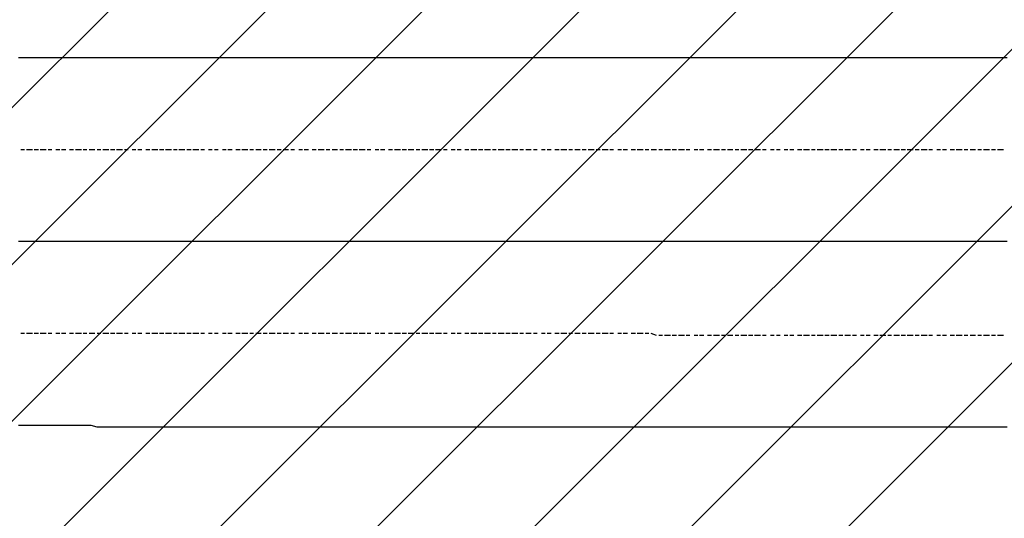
# Model space of a CAD drawing. Extents: x 997 to 109698, y 921 to 94021.
# Tile 638 of 656: x 26924 to 29054, y 50023 to 51102. Entities that reach past the tile are written whole.
import ezdxf

# ---------------------------------------------------------------- set-up
doc = ezdxf.new("R2010")
doc.units = 0
doc.header["$MEASUREMENT"] = 0
doc.layers.add('12', color=7, linetype='CONTINUOUS')
doc.layers.add('28', color=7, linetype='CONTINUOUS')

msp = doc.modelspace()

# ---------------------------------------------------------------- linework, layer by layer
at = {"layer": '12', "color": 5}
for p, q in [((26930.630503, 51019.563401), (26921.630503, 51019.563401)), ((26938.630503, 51019.563401), (26930.630503, 51019.563401)), ((26951.630503, 51019.563401), (26938.630503, 51019.563401)), ((26959.630503, 51019.563401), (26951.630503, 51019.563401)), ((26968.630503, 51019.563401), (26959.630503, 51019.563401)), ((26981.630503, 51019.563401), (26968.630503, 51019.563401)), ((26989.630503, 51019.563401), (26981.630503, 51019.563401)), ((27002.630503, 51019.563401), (26989.630503, 51019.563401)), ((27010.630503, 51019.563401), (27002.630503, 51019.563401)), ((27019.630503, 51019.563401), (27010.630503, 51019.563401)), ((27031.630503, 51019.563401), (27019.630503, 51019.563401)), ((27040.630503, 51019.563401), (27031.630503, 51019.563401)), ((27048.630503, 51019.563401), (27040.630503, 51019.563401)), ((27061.630503, 51019.563401), (27048.630503, 51019.563401)), ((27069.630503, 51019.563401), (27061.630503, 51019.563401)), ((27078.630503, 51019.563401), (27069.630503, 51019.563401)), ((27091.630503, 51019.563401), (27078.630503, 51019.563401)), ((27099.630503, 51019.563401), (27091.630503, 51019.563401)), ((27112.630503, 51019.563401), (27099.630503, 51019.563401)), ((27120.630503, 51019.563401), (27112.630503, 51019.563401)), ((27129.630503, 51019.563401), (27120.630503, 51019.563401)), ((27141.630503, 51019.563401), (27129.630503, 51019.563401)), ((27150.630503, 51019.563401), (27141.630503, 51019.563401)), ((27158.630503, 51019.563401), (27150.630503, 51019.563401)), ((27171.630503, 51019.563401), (27158.630503, 51019.563401)), ((27179.630503, 51019.563401), (27171.630503, 51019.563401)), ((27188.630503, 51019.563401), (27179.630503, 51019.563401)), ((27201.630503, 51019.563401), (27188.630503, 51019.563401)), ((27209.630503, 51019.563401), (27201.630503, 51019.563401)), ((27222.630503, 51019.563401), (27209.630503, 51019.563401)), ((27230.630503, 51019.563401), (27222.630503, 51019.563401)), ((27239.630503, 51019.563401), (27230.630503, 51019.563401)), ((27252.630503, 51019.563401), (27239.630503, 51019.563401)), ((27260.630503, 51019.563401), (27252.630503, 51019.563401)), ((27268.630503, 51019.563401), (27260.630503, 51019.563401)), ((27281.630503, 51019.563401), (27268.630503, 51019.563401)), ((27290.630503, 51019.563401), (27281.630503, 51019.563401)), ((27298.630503, 51019.563401), (27290.630503, 51019.563401)), ((27311.630503, 51019.563401), (27298.630503, 51019.563401)), ((27319.630503, 51019.563401), (27311.630503, 51019.563401)), ((27332.630503, 51019.563401), (27319.630503, 51019.563401)), ((27340.630503, 51019.563401), (27332.630503, 51019.563401)), ((27349.630503, 51019.563401), (27340.630503, 51019.563401)), ((27362.630503, 51019.563401), (27349.630503, 51019.563401)), ((27370.630503, 51019.563401), (27362.630503, 51019.563401)), ((27378.630503, 51019.563401), (27370.630503, 51019.563401)), ((27391.630503, 51019.563401), (27378.630503, 51019.563401)), ((27400.630503, 51019.563401), (27391.630503, 51019.563401)), ((27408.630503, 51019.563401), (27400.630503, 51019.563401)), ((27421.630503, 51019.563401), (27408.630503, 51019.563401)), ((27429.630503, 51019.563401), (27421.630503, 51019.563401)), ((27438.630503, 51019.563401), (27429.630503, 51019.563401)), ((27450.630503, 51019.563401), (27438.630503, 51019.563401)), ((27459.630503, 51019.563401), (27450.630503, 51019.563401)), ((27472.630503, 51019.563401), (27459.630503, 51019.563401)), ((27480.630503, 51019.563401), (27472.630503, 51019.563401)), ((27489.630503, 51019.563401), (27480.630503, 51019.563401)), ((27501.630503, 51019.563401), (27489.630503, 51019.563401)), ((27510.630503, 51019.563401), (27501.630503, 51019.563401)), ((27518.630503, 51019.563401), (27510.630503, 51019.563401)), ((27531.630503, 51019.563401), (27518.630503, 51019.563401)), ((27539.630503, 51019.563401), (27531.630503, 51019.563401)), ((27548.630503, 51019.563401), (27539.630503, 51019.563401)), ((27561.630503, 51019.563401), (27548.630503, 51019.563401)), ((27569.630503, 51019.563401), (27561.630503, 51019.563401)), ((27582.630503, 51019.563401), (27569.630503, 51019.563401)), ((27590.630503, 51019.563401), (27582.630503, 51019.563401)), ((27599.630503, 51019.563401), (27590.630503, 51019.563401)), ((27611.630503, 51019.563401), (27599.630503, 51019.563401)), ((27620.630503, 51019.563401), (27611.630503, 51019.563401)), ((27628.630503, 51019.563401), (27620.630503, 51019.563401)), ((27641.630503, 51019.563401), (27628.630503, 51019.563401)), ((27649.630503, 51019.563401), (27641.630503, 51019.563401)), ((27658.630503, 51019.563401), (27649.630503, 51019.563401)), ((27671.630503, 51019.563401), (27658.630503, 51019.563401)), ((27679.630503, 51019.563401), (27671.630503, 51019.563401)), ((27692.630503, 51019.563401), (27679.630503, 51019.563401)), ((27700.630503, 51019.563401), (27692.630503, 51019.563401)), ((27709.630503, 51019.563401), (27700.630503, 51019.563401)), ((27721.630503, 51019.563401), (27709.630503, 51019.563401)), ((27730.630503, 51019.563401), (27721.630503, 51019.563401)), ((27738.630503, 51019.563401), (27730.630503, 51019.563401)), ((27751.630503, 51019.563401), (27738.630503, 51019.563401)), ((27760.630503, 51019.563401), (27751.630503, 51019.563401)), ((27768.630503, 51019.563401), (27760.630503, 51019.563401)), ((27781.630503, 51019.563401), (27768.630503, 51019.563401)), ((27789.630503, 51019.563401), (27781.630503, 51019.563401)), ((27802.630503, 51019.563401), (27789.630503, 51019.563401)), ((27810.630503, 51019.563401), (27802.630503, 51019.563401)), ((27819.630503, 51019.563401), (27810.630503, 51019.563401)), ((27831.630503, 51019.563401), (27819.630503, 51019.563401)), ((27840.630503, 51019.563401), (27831.630503, 51019.563401)), ((27848.630503, 51019.563401), (27840.630503, 51019.563401)), ((27861.630503, 51019.563401), (27848.630503, 51019.563401)), ((27870.630503, 51019.563401), (27861.630503, 51019.563401)), ((27878.630503, 51019.563401), (27870.630503, 51019.563401)), ((27891.630503, 51019.563401), (27878.630503, 51019.563401)), ((27899.630503, 51019.563401), (27891.630503, 51019.563401)), ((27912.630503, 51019.563401), (27899.630503, 51019.563401)), ((27920.630503, 51019.563401), (27912.630503, 51019.563401)), ((27929.630503, 51019.563401), (27920.630503, 51019.563401)), ((27942.630503, 51019.563401), (27929.630503, 51019.563401)), ((27950.630503, 51019.563401), (27942.630503, 51019.563401)), ((27958.630503, 51019.563401), (27950.630503, 51019.563401)), ((27971.630503, 51019.563401), (27958.630503, 51019.563401)), ((27980.630503, 51019.563401), (27971.630503, 51019.563401)), ((27988.630503, 51019.563401), (27980.630503, 51019.563401)), ((28001.630503, 51019.563401), (27988.630503, 51019.563401)), ((28009.630503, 51019.563401), (28001.630503, 51019.563401)), ((28018.630503, 51019.563401), (28009.630503, 51019.563401)), ((28030.630503, 51019.563401), (28018.630503, 51019.563401)), ((28039.630503, 51019.563401), (28030.630503, 51019.563401)), ((28052.630503, 51019.563401), (28039.630503, 51019.563401)), ((28060.630503, 51019.563401), (28052.630503, 51019.563401)), ((28069.630503, 51019.563401), (28060.630503, 51019.563401)), ((28081.630503, 51019.563401), (28069.630503, 51019.563401)), ((28090.630503, 51019.563401), (28081.630503, 51019.563401)), ((28098.630503, 51019.563401), (28090.630503, 51019.563401)), ((28111.630503, 51019.563401), (28098.630503, 51019.563401)), ((28119.630503, 51019.563401), (28111.630503, 51019.563401)), ((28128.630503, 51019.563401), (28119.630503, 51019.563401)), ((28140.630503, 51019.563401), (28128.630503, 51019.563401)), ((28149.630503, 51019.563401), (28140.630503, 51019.563401)), ((28162.630503, 51019.563401), (28149.630503, 51019.563401)), ((28170.630503, 51019.563401), (28162.630503, 51019.563401)), ((28179.630503, 51019.563401), (28170.630503, 51019.563401)), ((28191.630503, 51019.563401), (28179.630503, 51019.563401)), ((28200.630503, 51019.563401), (28191.630503, 51019.563401)), ((28208.630503, 51019.563401), (28200.630503, 51019.563401)), ((28221.630503, 51019.563401), (28208.630503, 51019.563401)), ((28229.630503, 51019.563401), (28221.630503, 51019.563401)), ((28238.630503, 51019.563401), (28229.630503, 51019.563401)), ((28251.630503, 51019.563401), (28238.630503, 51019.563401)), ((28259.630503, 51019.563401), (28251.630503, 51019.563401)), ((28272.630503, 51019.563401), (28259.630503, 51019.563401)), ((28280.630503, 51019.563401), (28272.630503, 51019.563401)), ((28289.630503, 51019.563401), (28280.630503, 51019.563401)), ((28301.630503, 51019.563401), (28289.630503, 51019.563401)), ((28310.630503, 51019.563401), (28301.630503, 51019.563401)), ((28318.630503, 51019.563401), (28310.630503, 51019.563401)), ((28331.630503, 51019.563401), (28318.630503, 51019.563401)), ((28339.630503, 51019.563401), (28331.630503, 51019.563401)), ((28348.630503, 51019.563401), (28339.630503, 51019.563401)), ((28361.630503, 51019.563401), (28348.630503, 51019.563401)), ((28369.630503, 51019.563401), (28361.630503, 51019.563401)), ((28382.630503, 51019.563401), (28369.630503, 51019.563401)), ((28390.630503, 51019.563401), (28382.630503, 51019.563401)), ((28399.630503, 51019.563401), (28390.630503, 51019.563401)), ((28411.630503, 51019.563401), (28399.630503, 51019.563401)), ((28420.630503, 51019.563401), (28411.630503, 51019.563401)), ((28428.630503, 51019.563401), (28420.630503, 51019.563401)), ((28441.630503, 51019.563401), (28428.630503, 51019.563401)), ((28450.630503, 51019.563401), (28441.630503, 51019.563401)), ((28458.630503, 51019.563401), (28450.630503, 51019.563401)), ((28471.630503, 51019.563401), (28458.630503, 51019.563401)), ((28479.630503, 51019.563401), (28471.630503, 51019.563401)), ((28492.630503, 51019.563401), (28479.630503, 51019.563401)), ((28500.630503, 51019.563401), (28492.630503, 51019.563401)), ((28509.630503, 51019.563401), (28500.630503, 51019.563401)), ((28521.630503, 51019.563401), (28509.630503, 51019.563401)), ((28530.630503, 51019.563401), (28521.630503, 51019.563401)), ((28538.630503, 51019.563401), (28530.630503, 51019.563401)), ((28551.630503, 51019.563401), (28538.630503, 51019.563401)), ((28560.630503, 51019.563401), (28551.630503, 51019.563401)), ((28568.630503, 51019.563401), (28560.630503, 51019.563401)), ((28581.630503, 51019.563401), (28568.630503, 51019.563401)), ((28589.630503, 51019.563401), (28581.630503, 51019.563401)), ((28598.630503, 51019.563401), (28589.630503, 51019.563401)), ((28610.630503, 51019.563401), (28598.630503, 51019.563401)), ((28619.630503, 51019.563401), (28610.630503, 51019.563401)), ((28632.630503, 51019.563401), (28619.630503, 51019.563401)), ((28640.630503, 51019.563401), (28632.630503, 51019.563401)), ((28648.630503, 51019.563401), (28640.630503, 51019.563401)), ((28661.630503, 51019.563401), (28648.630503, 51019.563401)), ((28670.630503, 51019.563401), (28661.630503, 51019.563401)), ((28678.630503, 51019.563401), (28670.630503, 51019.563401)), ((28691.630503, 51019.563401), (28678.630503, 51019.563401)), ((28699.630503, 51019.563401), (28691.630503, 51019.563401)), ((28708.630503, 51019.563401), (28699.630503, 51019.563401)), ((28720.630503, 51019.563401), (28708.630503, 51019.563401)), ((28729.630503, 51019.563401), (28720.630503, 51019.563401)), ((28742.630503, 51019.563401), (28729.630503, 51019.563401)), ((28750.630503, 51019.563401), (28742.630503, 51019.563401)), ((28759.630503, 51019.563401), (28750.630503, 51019.563401)), ((28771.630503, 51019.563401), (28759.630503, 51019.563401)), ((28780.630503, 51019.563401), (28771.630503, 51019.563401)), ((28788.630503, 51019.563401), (28780.630503, 51019.563401)), ((28801.630503, 51019.563401), (28788.630503, 51019.563401)), ((28809.630503, 51019.563401), (28801.630503, 51019.563401)), ((28818.630503, 51019.563401), (28809.630503, 51019.563401)), ((28830.630503, 51019.563401), (28818.630503, 51019.563401)), ((28839.630503, 51019.563401), (28830.630503, 51019.563401)), ((28852.630503, 51019.563401), (28839.630503, 51019.563401)), ((28860.630503, 51019.563401), (28852.630503, 51019.563401)), ((28869.630503, 51019.563401), (28860.630503, 51019.563401)), ((28881.630503, 51019.563401), (28869.630503, 51019.563401)), ((28890.630503, 51019.563401), (28881.630503, 51019.563401)), ((28898.630503, 51019.563401), (28890.630503, 51019.563401)), ((28911.630503, 51019.563401), (28898.630503, 51019.563401)), ((28919.630503, 51019.563401), (28911.630503, 51019.563401)), ((28928.630503, 51019.563401), (28919.630503, 51019.563401)), ((28941.630503, 51019.563401), (28928.630503, 51019.563401)), ((28949.630503, 51019.563401), (28941.630503, 51019.563401)), ((28962.630503, 51019.563401), (28949.630503, 51019.563401)), ((28970.630503, 51019.563401), (28962.630503, 51019.563401)), ((28979.630503, 51019.563401), (28970.630503, 51019.563401)), ((28991.630503, 51019.563401), (28979.630503, 51019.563401)), ((29000.630503, 51019.563401), (28991.630503, 51019.563401)), ((29008.630503, 51019.563401), (29000.630503, 51019.563401)), ((29021.630503, 51019.563401), (29008.630503, 51019.563401)), ((29029.630503, 51019.563401), (29021.630503, 51019.563401)), ((29038.630503, 51019.563401), (29029.630503, 51019.563401)), ((29051.630503, 51019.563401), (29038.630503, 51019.563401)), ((29059.630503, 51019.563401), (29051.630503, 51019.563401)), ((26930.630503, 50621.563401), (26921.630503, 50621.563401)), ((26938.630503, 50621.563401), (26930.630503, 50621.563401)), ((26951.630503, 50621.563401), (26938.630503, 50621.563401)), ((26959.630503, 50621.563401), (26951.630503, 50621.563401)), ((26968.630503, 50621.563401), (26959.630503, 50621.563401)), ((26981.630503, 50621.563401), (26968.630503, 50621.563401)), ((26989.630503, 50621.563401), (26981.630503, 50621.563401)), ((27002.630503, 50621.563401), (26989.630503, 50621.563401)), ((27010.630503, 50621.563401), (27002.630503, 50621.563401)), ((27019.630503, 50621.563401), (27010.630503, 50621.563401)), ((27031.630503, 50621.563401), (27019.630503, 50621.563401)), ((27040.630503, 50621.563401), (27031.630503, 50621.563401)), ((27048.630503, 50621.563401), (27040.630503, 50621.563401)), ((27061.630503, 50621.563401), (27048.630503, 50621.563401)), ((27069.630503, 50621.563401), (27061.630503, 50621.563401)), ((27078.630503, 50621.563401), (27069.630503, 50621.563401)), ((27091.630503, 50621.563401), (27078.630503, 50621.563401)), ((27099.630503, 50621.563401), (27091.630503, 50621.563401)), ((27112.630503, 50621.563401), (27099.630503, 50621.563401)), ((27120.630503, 50621.563401), (27112.630503, 50621.563401)), ((27129.630503, 50621.563401), (27120.630503, 50621.563401)), ((27141.630503, 50621.563401), (27129.630503, 50621.563401)), ((27150.630503, 50621.563401), (27141.630503, 50621.563401)), ((27158.630503, 50621.563401), (27150.630503, 50621.563401)), ((27171.630503, 50621.563401), (27158.630503, 50621.563401)), ((27179.630503, 50621.563401), (27171.630503, 50621.563401)), ((27188.630503, 50621.563401), (27179.630503, 50621.563401)), ((27201.630503, 50621.563401), (27188.630503, 50621.563401)), ((27209.630503, 50621.563401), (27201.630503, 50621.563401)), ((27222.630503, 50621.563401), (27209.630503, 50621.563401)), ((27230.630503, 50621.563401), (27222.630503, 50621.563401)), ((27239.630503, 50621.563401), (27230.630503, 50621.563401)), ((27252.630503, 50621.563401), (27239.630503, 50621.563401)), ((27260.630503, 50621.563401), (27252.630503, 50621.563401)), ((27268.630503, 50621.563401), (27260.630503, 50621.563401)), ((27281.630503, 50621.563401), (27268.630503, 50621.563401)), ((27290.630503, 50621.563401), (27281.630503, 50621.563401)), ((27298.630503, 50621.563401), (27290.630503, 50621.563401)), ((27311.630503, 50621.563401), (27298.630503, 50621.563401)), ((27319.630503, 50621.563401), (27311.630503, 50621.563401)), ((27332.630503, 50621.563401), (27319.630503, 50621.563401)), ((27340.630503, 50621.563401), (27332.630503, 50621.563401)), ((27349.630503, 50621.563401), (27340.630503, 50621.563401)), ((27362.630503, 50621.563401), (27349.630503, 50621.563401)), ((27370.630503, 50621.563401), (27362.630503, 50621.563401)), ((27378.630503, 50621.563401), (27370.630503, 50621.563401)), ((27391.630503, 50621.563401), (27378.630503, 50621.563401)), ((27400.630503, 50621.563401), (27391.630503, 50621.563401)), ((27408.630503, 50621.563401), (27400.630503, 50621.563401)), ((27421.630503, 50621.563401), (27408.630503, 50621.563401)), ((27429.630503, 50621.563401), (27421.630503, 50621.563401)), ((27438.630503, 50621.563401), (27429.630503, 50621.563401)), ((27450.630503, 50621.563401), (27438.630503, 50621.563401)), ((27459.630503, 50621.563401), (27450.630503, 50621.563401)), ((27472.630503, 50621.563401), (27459.630503, 50621.563401)), ((27480.630503, 50621.563401), (27472.630503, 50621.563401)), ((27489.630503, 50621.563401), (27480.630503, 50621.563401)), ((27501.630503, 50621.563401), (27489.630503, 50621.563401)), ((27510.630503, 50621.563401), (27501.630503, 50621.563401)), ((27518.630503, 50621.563401), (27510.630503, 50621.563401)), ((27531.630503, 50621.563401), (27518.630503, 50621.563401)), ((27539.630503, 50621.563401), (27531.630503, 50621.563401)), ((27548.630503, 50621.563401), (27539.630503, 50621.563401)), ((27561.630503, 50621.563401), (27548.630503, 50621.563401)), ((27569.630503, 50621.563401), (27561.630503, 50621.563401)), ((27582.630503, 50621.563401), (27569.630503, 50621.563401)), ((27590.630503, 50621.563401), (27582.630503, 50621.563401)), ((27599.630503, 50621.563401), (27590.630503, 50621.563401)), ((27611.630503, 50621.563401), (27599.630503, 50621.563401)), ((27620.630503, 50621.563401), (27611.630503, 50621.563401)), ((27628.630503, 50621.563401), (27620.630503, 50621.563401)), ((27641.630503, 50621.563401), (27628.630503, 50621.563401)), ((27649.630503, 50621.563401), (27641.630503, 50621.563401)), ((27658.630503, 50621.563401), (27649.630503, 50621.563401)), ((27671.630503, 50621.563401), (27658.630503, 50621.563401)), ((27679.630503, 50621.563401), (27671.630503, 50621.563401)), ((27692.630503, 50621.563401), (27679.630503, 50621.563401)), ((27700.630503, 50621.563401), (27692.630503, 50621.563401)), ((27709.630503, 50621.563401), (27700.630503, 50621.563401)), ((27721.630503, 50621.563401), (27709.630503, 50621.563401)), ((27730.630503, 50621.563401), (27721.630503, 50621.563401)), ((27738.630503, 50621.563401), (27730.630503, 50621.563401)), ((27751.630503, 50621.563401), (27738.630503, 50621.563401)), ((27760.630503, 50621.563401), (27751.630503, 50621.563401)), ((27768.630503, 50621.563401), (27760.630503, 50621.563401)), ((27781.630503, 50621.563401), (27768.630503, 50621.563401)), ((27789.630503, 50621.563401), (27781.630503, 50621.563401)), ((27802.630503, 50621.563401), (27789.630503, 50621.563401)), ((27810.630503, 50621.563401), (27802.630503, 50621.563401)), ((27819.630503, 50621.563401), (27810.630503, 50621.563401)), ((27831.630503, 50621.563401), (27819.630503, 50621.563401)), ((27840.630503, 50621.563401), (27831.630503, 50621.563401)), ((27848.630503, 50621.563401), (27840.630503, 50621.563401)), ((27861.630503, 50621.563401), (27848.630503, 50621.563401)), ((27870.630503, 50621.563401), (27861.630503, 50621.563401)), ((27878.630503, 50621.563401), (27870.630503, 50621.563401)), ((27891.630503, 50621.563401), (27878.630503, 50621.563401)), ((27899.630503, 50621.563401), (27891.630503, 50621.563401)), ((27912.630503, 50621.563401), (27899.630503, 50621.563401)), ((27920.630503, 50621.563401), (27912.630503, 50621.563401)), ((27929.630503, 50621.563401), (27920.630503, 50621.563401)), ((27942.630503, 50621.563401), (27929.630503, 50621.563401)), ((27950.630503, 50621.563401), (27942.630503, 50621.563401)), ((27958.630503, 50621.563401), (27950.630503, 50621.563401)), ((27971.630503, 50621.563401), (27958.630503, 50621.563401)), ((27980.630503, 50621.563401), (27971.630503, 50621.563401)), ((27988.630503, 50621.563401), (27980.630503, 50621.563401)), ((28001.630503, 50621.563401), (27988.630503, 50621.563401)), ((28009.630503, 50621.563401), (28001.630503, 50621.563401)), ((28018.630503, 50621.563401), (28009.630503, 50621.563401)), ((28030.630503, 50621.563401), (28018.630503, 50621.563401)), ((28039.630503, 50621.563401), (28030.630503, 50621.563401)), ((28052.630503, 50621.563401), (28039.630503, 50621.563401)), ((28060.630503, 50621.563401), (28052.630503, 50621.563401)), ((28069.630503, 50621.563401), (28060.630503, 50621.563401)), ((28081.630503, 50621.563401), (28069.630503, 50621.563401)), ((28090.630503, 50621.563401), (28081.630503, 50621.563401)), ((28098.630503, 50621.563401), (28090.630503, 50621.563401)), ((28111.630503, 50621.563401), (28098.630503, 50621.563401)), ((28119.630503, 50621.563401), (28111.630503, 50621.563401)), ((28128.630503, 50621.563401), (28119.630503, 50621.563401)), ((28140.630503, 50621.563401), (28128.630503, 50621.563401)), ((28149.630503, 50621.563401), (28140.630503, 50621.563401)), ((28162.630503, 50621.563401), (28149.630503, 50621.563401)), ((28170.630503, 50621.563401), (28162.630503, 50621.563401)), ((28179.630503, 50621.563401), (28170.630503, 50621.563401)), ((28191.630503, 50621.563401), (28179.630503, 50621.563401)), ((28200.630503, 50621.563401), (28191.630503, 50621.563401)), ((28208.630503, 50621.563401), (28200.630503, 50621.563401)), ((28221.630503, 50621.563401), (28208.630503, 50621.563401)), ((28229.630503, 50621.563401), (28221.630503, 50621.563401)), ((28238.630503, 50621.563401), (28229.630503, 50621.563401)), ((28251.630503, 50621.563401), (28238.630503, 50621.563401)), ((28259.630503, 50621.563401), (28251.630503, 50621.563401)), ((28272.630503, 50621.563401), (28259.630503, 50621.563401)), ((28280.630503, 50621.563401), (28272.630503, 50621.563401)), ((28289.630503, 50621.563401), (28280.630503, 50621.563401)), ((28301.630503, 50621.563401), (28289.630503, 50621.563401)), ((28310.630503, 50621.563401), (28301.630503, 50621.563401)), ((28318.630503, 50621.563401), (28310.630503, 50621.563401)), ((28331.630503, 50621.563401), (28318.630503, 50621.563401)), ((28339.630503, 50621.563401), (28331.630503, 50621.563401)), ((28348.630503, 50621.563401), (28339.630503, 50621.563401)), ((28361.630503, 50621.563401), (28348.630503, 50621.563401)), ((28369.630503, 50621.563401), (28361.630503, 50621.563401)), ((28382.630503, 50621.563401), (28369.630503, 50621.563401)), ((28390.630503, 50621.563401), (28382.630503, 50621.563401)), ((28399.630503, 50621.563401), (28390.630503, 50621.563401)), ((28411.630503, 50621.563401), (28399.630503, 50621.563401)), ((28420.630503, 50621.563401), (28411.630503, 50621.563401)), ((28428.630503, 50621.563401), (28420.630503, 50621.563401)), ((28441.630503, 50621.563401), (28428.630503, 50621.563401)), ((28450.630503, 50621.563401), (28441.630503, 50621.563401)), ((28458.630503, 50621.563401), (28450.630503, 50621.563401)), ((28471.630503, 50621.563401), (28458.630503, 50621.563401)), ((28479.630503, 50621.563401), (28471.630503, 50621.563401)), ((28492.630503, 50621.563401), (28479.630503, 50621.563401)), ((28500.630503, 50621.563401), (28492.630503, 50621.563401)), ((28509.630503, 50621.563401), (28500.630503, 50621.563401)), ((28521.630503, 50621.563401), (28509.630503, 50621.563401)), ((28530.630503, 50621.563401), (28521.630503, 50621.563401)), ((28538.630503, 50621.563401), (28530.630503, 50621.563401)), ((28551.630503, 50621.563401), (28538.630503, 50621.563401)), ((28560.630503, 50621.563401), (28551.630503, 50621.563401)), ((28568.630503, 50621.563401), (28560.630503, 50621.563401)), ((28581.630503, 50621.563401), (28568.630503, 50621.563401)), ((28589.630503, 50621.563401), (28581.630503, 50621.563401)), ((28598.630503, 50621.563401), (28589.630503, 50621.563401)), ((28610.630503, 50621.563401), (28598.630503, 50621.563401)), ((28619.630503, 50621.563401), (28610.630503, 50621.563401)), ((28632.630503, 50621.563401), (28619.630503, 50621.563401)), ((28640.630503, 50621.563401), (28632.630503, 50621.563401)), ((28648.630503, 50621.563401), (28640.630503, 50621.563401)), ((28661.630503, 50621.563401), (28648.630503, 50621.563401)), ((28670.630503, 50621.563401), (28661.630503, 50621.563401)), ((28678.630503, 50621.563401), (28670.630503, 50621.563401)), ((28691.630503, 50621.563401), (28678.630503, 50621.563401)), ((28699.630503, 50621.563401), (28691.630503, 50621.563401)), ((28708.630503, 50621.563401), (28699.630503, 50621.563401)), ((28720.630503, 50621.563401), (28708.630503, 50621.563401)), ((28729.630503, 50621.563401), (28720.630503, 50621.563401)), ((28742.630503, 50621.563401), (28729.630503, 50621.563401)), ((28750.630503, 50621.563401), (28742.630503, 50621.563401)), ((28759.630503, 50621.563401), (28750.630503, 50621.563401)), ((28771.630503, 50621.563401), (28759.630503, 50621.563401)), ((28780.630503, 50621.563401), (28771.630503, 50621.563401)), ((28788.630503, 50621.563401), (28780.630503, 50621.563401)), ((28801.630503, 50621.563401), (28788.630503, 50621.563401)), ((28809.630503, 50621.563401), (28801.630503, 50621.563401)), ((28818.630503, 50621.563401), (28809.630503, 50621.563401)), ((28830.630503, 50621.563401), (28818.630503, 50621.563401)), ((28839.630503, 50621.563401), (28830.630503, 50621.563401)), ((28852.630503, 50621.563401), (28839.630503, 50621.563401)), ((28860.630503, 50621.563401), (28852.630503, 50621.563401)), ((28869.630503, 50621.563401), (28860.630503, 50621.563401)), ((28881.630503, 50621.563401), (28869.630503, 50621.563401)), ((28890.630503, 50621.563401), (28881.630503, 50621.563401)), ((28898.630503, 50621.563401), (28890.630503, 50621.563401)), ((28911.630503, 50621.563401), (28898.630503, 50621.563401)), ((28919.630503, 50621.563401), (28911.630503, 50621.563401)), ((28928.630503, 50621.563401), (28919.630503, 50621.563401)), ((28941.630503, 50621.563401), (28928.630503, 50621.563401)), ((28949.630503, 50621.563401), (28941.630503, 50621.563401)), ((28962.630503, 50621.563401), (28949.630503, 50621.563401)), ((28970.630503, 50621.563401), (28962.630503, 50621.563401)), ((28979.630503, 50621.563401), (28970.630503, 50621.563401)), ((28991.630503, 50621.563401), (28979.630503, 50621.563401)), ((29000.630503, 50621.563401), (28991.630503, 50621.563401)), ((29008.630503, 50621.563401), (29000.630503, 50621.563401)), ((29021.630503, 50621.563401), (29008.630503, 50621.563401)), ((29029.630503, 50621.563401), (29021.630503, 50621.563401)), ((29038.630503, 50621.563401), (29029.630503, 50621.563401)), ((29051.630503, 50621.563401), (29038.630503, 50621.563401)), ((29059.630503, 50621.563401), (29051.630503, 50621.563401)), ((26930.630503, 50223.563401), (26921.630503, 50223.563401)), ((26938.630503, 50223.563401), (26930.630503, 50223.563401)), ((26951.630503, 50223.563401), (26938.630503, 50223.563401)), ((26959.630503, 50223.563401), (26951.630503, 50223.563401)), ((26968.630503, 50223.563401), (26959.630503, 50223.563401)), ((26981.630503, 50223.563401), (26968.630503, 50223.563401)), ((26989.630503, 50223.563401), (26981.630503, 50223.563401)), ((27002.630503, 50223.563401), (26989.630503, 50223.563401)), ((27010.630503, 50223.563401), (27002.630503, 50223.563401)), ((27019.630503, 50223.563401), (27010.630503, 50223.563401)), ((27031.630503, 50223.563401), (27019.630503, 50223.563401)), ((27040.630503, 50223.563401), (27031.630503, 50223.563401)), ((27048.630503, 50223.563401), (27040.630503, 50223.563401)), ((27061.630503, 50223.563401), (27048.630503, 50223.563401)), ((27069.630503, 50223.563401), (27061.630503, 50223.563401)), ((27078.630503, 50223.563401), (27069.630503, 50223.563401)), ((27091.630503, 50219.563401), (27078.630503, 50223.563401)), ((27099.630503, 50219.563401), (27091.630503, 50219.563401)), ((27112.630503, 50219.563401), (27099.630503, 50219.563401)), ((27120.630503, 50219.563401), (27112.630503, 50219.563401)), ((27129.630503, 50219.563401), (27120.630503, 50219.563401)), ((27141.630503, 50219.563401), (27129.630503, 50219.563401)), ((27150.630503, 50219.563401), (27141.630503, 50219.563401)), ((27158.630503, 50219.563401), (27150.630503, 50219.563401)), ((27171.630503, 50219.563401), (27158.630503, 50219.563401)), ((27179.630503, 50219.563401), (27171.630503, 50219.563401)), ((27188.630503, 50219.563401), (27179.630503, 50219.563401)), ((27201.630503, 50219.563401), (27188.630503, 50219.563401)), ((27209.630503, 50219.563401), (27201.630503, 50219.563401)), ((27222.630503, 50219.563401), (27209.630503, 50219.563401)), ((27230.630503, 50219.563401), (27222.630503, 50219.563401)), ((27239.630503, 50219.563401), (27230.630503, 50219.563401)), ((27252.630503, 50219.563401), (27239.630503, 50219.563401)), ((27260.630503, 50219.563401), (27252.630503, 50219.563401)), ((27268.630503, 50219.563401), (27260.630503, 50219.563401)), ((27281.630503, 50219.563401), (27268.630503, 50219.563401)), ((27290.630503, 50219.563401), (27281.630503, 50219.563401)), ((27298.630503, 50219.563401), (27290.630503, 50219.563401)), ((27311.630503, 50219.563401), (27298.630503, 50219.563401)), ((27319.630503, 50219.563401), (27311.630503, 50219.563401)), ((27332.630503, 50219.563401), (27319.630503, 50219.563401)), ((27340.630503, 50219.563401), (27332.630503, 50219.563401)), ((27349.630503, 50219.563401), (27340.630503, 50219.563401)), ((27362.630503, 50219.563401), (27349.630503, 50219.563401)), ((27370.630503, 50219.563401), (27362.630503, 50219.563401)), ((27378.630503, 50219.563401), (27370.630503, 50219.563401)), ((27391.630503, 50219.563401), (27378.630503, 50219.563401)), ((27400.630503, 50219.563401), (27391.630503, 50219.563401)), ((27408.630503, 50219.563401), (27400.630503, 50219.563401)), ((27421.630503, 50219.563401), (27408.630503, 50219.563401)), ((27429.630503, 50219.563401), (27421.630503, 50219.563401)), ((27438.630503, 50219.563401), (27429.630503, 50219.563401)), ((27450.630503, 50219.563401), (27438.630503, 50219.563401)), ((27459.630503, 50219.563401), (27450.630503, 50219.563401)), ((27472.630503, 50219.563401), (27459.630503, 50219.563401)), ((27480.630503, 50219.563401), (27472.630503, 50219.563401)), ((27489.630503, 50219.563401), (27480.630503, 50219.563401)), ((27501.630503, 50219.563401), (27489.630503, 50219.563401)), ((27510.630503, 50219.563401), (27501.630503, 50219.563401)), ((27518.630503, 50219.563401), (27510.630503, 50219.563401)), ((27531.630503, 50219.563401), (27518.630503, 50219.563401)), ((27539.630503, 50219.563401), (27531.630503, 50219.563401)), ((27548.630503, 50219.563401), (27539.630503, 50219.563401)), ((27561.630503, 50219.563401), (27548.630503, 50219.563401)), ((27569.630503, 50219.563401), (27561.630503, 50219.563401)), ((27582.630503, 50219.563401), (27569.630503, 50219.563401)), ((27590.630503, 50219.563401), (27582.630503, 50219.563401)), ((27599.630503, 50219.563401), (27590.630503, 50219.563401)), ((27611.630503, 50219.563401), (27599.630503, 50219.563401)), ((27620.630503, 50219.563401), (27611.630503, 50219.563401)), ((27628.630503, 50219.563401), (27620.630503, 50219.563401)), ((27641.630503, 50219.563401), (27628.630503, 50219.563401)), ((27649.630503, 50219.563401), (27641.630503, 50219.563401)), ((27658.630503, 50219.563401), (27649.630503, 50219.563401)), ((27671.630503, 50219.563401), (27658.630503, 50219.563401)), ((27679.630503, 50219.563401), (27671.630503, 50219.563401)), ((27692.630503, 50219.563401), (27679.630503, 50219.563401)), ((27700.630503, 50219.563401), (27692.630503, 50219.563401)), ((27709.630503, 50219.563401), (27700.630503, 50219.563401)), ((27721.630503, 50219.563401), (27709.630503, 50219.563401)), ((27730.630503, 50219.563401), (27721.630503, 50219.563401)), ((27738.630503, 50219.563401), (27730.630503, 50219.563401)), ((27751.630503, 50219.563401), (27738.630503, 50219.563401)), ((27760.630503, 50219.563401), (27751.630503, 50219.563401)), ((27768.630503, 50219.563401), (27760.630503, 50219.563401)), ((27781.630503, 50219.563401), (27768.630503, 50219.563401)), ((27789.630503, 50219.563401), (27781.630503, 50219.563401)), ((27802.630503, 50219.563401), (27789.630503, 50219.563401)), ((27810.630503, 50219.563401), (27802.630503, 50219.563401)), ((27819.630503, 50219.563401), (27810.630503, 50219.563401)), ((27831.630503, 50219.563401), (27819.630503, 50219.563401)), ((27840.630503, 50219.563401), (27831.630503, 50219.563401)), ((27848.630503, 50219.563401), (27840.630503, 50219.563401)), ((27861.630503, 50219.563401), (27848.630503, 50219.563401)), ((27870.630503, 50219.563401), (27861.630503, 50219.563401)), ((27878.630503, 50219.563401), (27870.630503, 50219.563401)), ((27891.630503, 50219.563401), (27878.630503, 50219.563401)), ((27899.630503, 50219.563401), (27891.630503, 50219.563401)), ((27912.630503, 50219.563401), (27899.630503, 50219.563401)), ((27920.630503, 50219.563401), (27912.630503, 50219.563401)), ((27929.630503, 50219.563401), (27920.630503, 50219.563401)), ((27942.630503, 50219.563401), (27929.630503, 50219.563401)), ((27950.630503, 50219.563401), (27942.630503, 50219.563401)), ((27958.630503, 50219.563401), (27950.630503, 50219.563401)), ((27971.630503, 50219.563401), (27958.630503, 50219.563401)), ((27980.630503, 50219.563401), (27971.630503, 50219.563401)), ((27988.630503, 50219.563401), (27980.630503, 50219.563401)), ((28001.630503, 50219.563401), (27988.630503, 50219.563401)), ((28009.630503, 50219.563401), (28001.630503, 50219.563401)), ((28018.630503, 50219.563401), (28009.630503, 50219.563401)), ((28030.630503, 50219.563401), (28018.630503, 50219.563401)), ((28039.630503, 50219.563401), (28030.630503, 50219.563401)), ((28052.630503, 50219.563401), (28039.630503, 50219.563401)), ((28060.630503, 50219.563401), (28052.630503, 50219.563401)), ((28069.630503, 50219.563401), (28060.630503, 50219.563401)), ((28081.630503, 50219.563401), (28069.630503, 50219.563401)), ((28090.630503, 50219.563401), (28081.630503, 50219.563401)), ((28098.630503, 50219.563401), (28090.630503, 50219.563401)), ((28111.630503, 50219.563401), (28098.630503, 50219.563401)), ((28119.630503, 50219.563401), (28111.630503, 50219.563401)), ((28128.630503, 50219.563401), (28119.630503, 50219.563401)), ((28140.630503, 50219.563401), (28128.630503, 50219.563401)), ((28149.630503, 50219.563401), (28140.630503, 50219.563401)), ((28162.630503, 50219.563401), (28149.630503, 50219.563401)), ((28170.630503, 50219.563401), (28162.630503, 50219.563401)), ((28179.630503, 50219.563401), (28170.630503, 50219.563401)), ((28191.630503, 50219.563401), (28179.630503, 50219.563401)), ((28200.630503, 50219.563401), (28191.630503, 50219.563401)), ((28208.630503, 50219.563401), (28200.630503, 50219.563401)), ((28221.630503, 50219.563401), (28208.630503, 50219.563401)), ((28229.630503, 50219.563401), (28221.630503, 50219.563401)), ((28238.630503, 50219.563401), (28229.630503, 50219.563401)), ((28251.630503, 50219.563401), (28238.630503, 50219.563401)), ((28259.630503, 50219.563401), (28251.630503, 50219.563401)), ((28272.630503, 50219.563401), (28259.630503, 50219.563401)), ((28280.630503, 50219.563401), (28272.630503, 50219.563401)), ((28289.630503, 50219.563401), (28280.630503, 50219.563401)), ((28301.630503, 50219.563401), (28289.630503, 50219.563401)), ((28310.630503, 50219.563401), (28301.630503, 50219.563401)), ((28318.630503, 50219.563401), (28310.630503, 50219.563401)), ((28331.630503, 50219.563401), (28318.630503, 50219.563401)), ((28339.630503, 50219.563401), (28331.630503, 50219.563401)), ((28348.630503, 50219.563401), (28339.630503, 50219.563401)), ((28361.630503, 50219.563401), (28348.630503, 50219.563401)), ((28369.630503, 50219.563401), (28361.630503, 50219.563401)), ((28382.630503, 50219.563401), (28369.630503, 50219.563401)), ((28390.630503, 50219.563401), (28382.630503, 50219.563401)), ((28399.630503, 50219.563401), (28390.630503, 50219.563401)), ((28411.630503, 50219.563401), (28399.630503, 50219.563401)), ((28420.630503, 50219.563401), (28411.630503, 50219.563401)), ((28428.630503, 50219.563401), (28420.630503, 50219.563401)), ((28441.630503, 50219.563401), (28428.630503, 50219.563401)), ((28450.630503, 50219.563401), (28441.630503, 50219.563401)), ((28458.630503, 50219.563401), (28450.630503, 50219.563401)), ((28471.630503, 50219.563401), (28458.630503, 50219.563401)), ((28479.630503, 50219.563401), (28471.630503, 50219.563401)), ((28492.630503, 50219.563401), (28479.630503, 50219.563401)), ((28500.630503, 50219.563401), (28492.630503, 50219.563401)), ((28509.630503, 50219.563401), (28500.630503, 50219.563401)), ((28521.630503, 50219.563401), (28509.630503, 50219.563401)), ((28530.630503, 50219.563401), (28521.630503, 50219.563401)), ((28538.630503, 50219.563401), (28530.630503, 50219.563401)), ((28551.630503, 50219.563401), (28538.630503, 50219.563401)), ((28560.630503, 50219.563401), (28551.630503, 50219.563401)), ((28568.630503, 50219.563401), (28560.630503, 50219.563401)), ((28581.630503, 50219.563401), (28568.630503, 50219.563401)), ((28589.630503, 50219.563401), (28581.630503, 50219.563401)), ((28598.630503, 50219.563401), (28589.630503, 50219.563401)), ((28610.630503, 50219.563401), (28598.630503, 50219.563401)), ((28619.630503, 50219.563401), (28610.630503, 50219.563401)), ((28632.630503, 50219.563401), (28619.630503, 50219.563401)), ((28640.630503, 50219.563401), (28632.630503, 50219.563401)), ((28648.630503, 50219.563401), (28640.630503, 50219.563401)), ((28661.630503, 50219.563401), (28648.630503, 50219.563401)), ((28670.630503, 50219.563401), (28661.630503, 50219.563401)), ((28678.630503, 50219.563401), (28670.630503, 50219.563401)), ((28691.630503, 50219.563401), (28678.630503, 50219.563401)), ((28699.630503, 50219.563401), (28691.630503, 50219.563401)), ((28708.630503, 50219.563401), (28699.630503, 50219.563401)), ((28720.630503, 50219.563401), (28708.630503, 50219.563401)), ((28729.630503, 50219.563401), (28720.630503, 50219.563401)), ((28742.630503, 50219.563401), (28729.630503, 50219.563401)), ((28750.630503, 50219.563401), (28742.630503, 50219.563401)), ((28759.630503, 50219.563401), (28750.630503, 50219.563401)), ((28771.630503, 50219.563401), (28759.630503, 50219.563401)), ((28780.630503, 50219.563401), (28771.630503, 50219.563401)), ((28788.630503, 50219.563401), (28780.630503, 50219.563401)), ((28801.630503, 50219.563401), (28788.630503, 50219.563401)), ((28809.630503, 50219.563401), (28801.630503, 50219.563401)), ((28818.630503, 50219.563401), (28809.630503, 50219.563401)), ((28830.630503, 50219.563401), (28818.630503, 50219.563401)), ((28839.630503, 50219.563401), (28830.630503, 50219.563401)), ((28852.630503, 50219.563401), (28839.630503, 50219.563401)), ((28860.630503, 50219.563401), (28852.630503, 50219.563401)), ((28869.630503, 50219.563401), (28860.630503, 50219.563401)), ((28881.630503, 50219.563401), (28869.630503, 50219.563401)), ((28890.630503, 50219.563401), (28881.630503, 50219.563401)), ((28898.630503, 50219.563401), (28890.630503, 50219.563401)), ((28911.630503, 50219.563401), (28898.630503, 50219.563401)), ((28919.630503, 50219.563401), (28911.630503, 50219.563401)), ((28928.630503, 50219.563401), (28919.630503, 50219.563401)), ((28941.630503, 50219.563401), (28928.630503, 50219.563401)), ((28949.630503, 50219.563401), (28941.630503, 50219.563401)), ((28962.630503, 50219.563401), (28949.630503, 50219.563401)), ((28970.630503, 50219.563401), (28962.630503, 50219.563401)), ((28979.630503, 50219.563401), (28970.630503, 50219.563401)), ((28991.630503, 50219.563401), (28979.630503, 50219.563401)), ((29000.630503, 50219.563401), (28991.630503, 50219.563401)), ((29008.630503, 50219.563401), (29000.630503, 50219.563401)), ((29021.630503, 50219.563401), (29008.630503, 50219.563401)), ((29029.630503, 50219.563401), (29021.630503, 50219.563401)), ((29038.630503, 50219.563401), (29029.630503, 50219.563401)), ((29051.630503, 50219.563401), (29038.630503, 50219.563401)), ((29059.630503, 50219.563401), (29051.630503, 50219.563401))]:
    msp.add_line(p, q, dxfattribs=at)
at = {"layer": '12', "color": 1}
for p, q in [((26934.630503, 50820.563401), (26926.630503, 50820.563401)), ((26951.630503, 50820.563401), (26938.630503, 50820.563401)), ((26964.630503, 50820.563401), (26955.630503, 50820.563401)), ((26981.630503, 50820.563401), (26968.630503, 50820.563401)), ((26993.630503, 50820.563401), (26985.630503, 50820.563401)), ((27010.630503, 50820.563401), (27002.630503, 50820.563401)), ((27023.630503, 50820.563401), (27014.630503, 50820.563401)), ((27040.630503, 50820.563401), (27031.630503, 50820.563401)), ((27057.630503, 50820.563401), (27044.630503, 50820.563401)), ((27069.630503, 50820.563401), (27061.630503, 50820.563401)), ((27086.630503, 50820.563401), (27074.630503, 50820.563401)), ((27099.630503, 50820.563401), (27091.630503, 50820.563401)), ((27116.630503, 50820.563401), (27103.630503, 50820.563401)), ((27129.630503, 50820.563401), (27120.630503, 50820.563401)), ((27146.630503, 50820.563401), (27133.630503, 50820.563401)), ((27158.630503, 50820.563401), (27150.630503, 50820.563401)), ((27175.630503, 50820.563401), (27167.630503, 50820.563401)), ((27188.630503, 50820.563401), (27179.630503, 50820.563401)), ((27205.630503, 50820.563401), (27196.630503, 50820.563401)), ((27222.630503, 50820.563401), (27209.630503, 50820.563401)), ((27235.630503, 50820.563401), (27226.630503, 50820.563401)), ((27252.630503, 50820.563401), (27239.630503, 50820.563401)), ((27264.630503, 50820.563401), (27256.630503, 50820.563401)), ((27281.630503, 50820.563401), (27268.630503, 50820.563401)), ((27294.630503, 50820.563401), (27285.630503, 50820.563401)), ((27311.630503, 50820.563401), (27298.630503, 50820.563401)), ((27323.630503, 50820.563401), (27315.630503, 50820.563401)), ((27340.630503, 50820.563401), (27332.630503, 50820.563401)), ((27353.630503, 50820.563401), (27345.630503, 50820.563401)), ((27370.630503, 50820.563401), (27362.630503, 50820.563401)), ((27383.630503, 50820.563401), (27374.630503, 50820.563401)), ((27400.630503, 50820.563401), (27391.630503, 50820.563401)), ((27417.630503, 50820.563401), (27404.630503, 50820.563401)), ((27429.630503, 50820.563401), (27421.630503, 50820.563401)), ((27446.630503, 50820.563401), (27434.630503, 50820.563401)), ((27459.630503, 50820.563401), (27450.630503, 50820.563401)), ((27476.630503, 50820.563401), (27463.630503, 50820.563401)), ((27489.630503, 50820.563401), (27480.630503, 50820.563401)), ((27505.630503, 50820.563401), (27493.630503, 50820.563401)), ((27518.630503, 50820.563401), (27510.630503, 50820.563401)), ((27535.630503, 50820.563401), (27527.630503, 50820.563401)), ((27548.630503, 50820.563401), (27539.630503, 50820.563401)), ((27565.630503, 50820.563401), (27556.630503, 50820.563401)), ((27582.630503, 50820.563401), (27569.630503, 50820.563401)), ((27594.630503, 50820.563401), (27586.630503, 50820.563401)), ((27611.630503, 50820.563401), (27599.630503, 50820.563401)), ((27624.630503, 50820.563401), (27616.630503, 50820.563401)), ((27641.630503, 50820.563401), (27628.630503, 50820.563401)), ((27654.630503, 50820.563401), (27645.630503, 50820.563401)), ((27671.630503, 50820.563401), (27658.630503, 50820.563401)), ((27683.630503, 50820.563401), (27675.630503, 50820.563401)), ((27700.630503, 50820.563401), (27692.630503, 50820.563401)), ((27713.630503, 50820.563401), (27704.630503, 50820.563401)), ((27730.630503, 50820.563401), (27721.630503, 50820.563401)), ((27747.630503, 50820.563401), (27734.630503, 50820.563401)), ((27760.630503, 50820.563401), (27751.630503, 50820.563401)), ((27776.630503, 50820.563401), (27764.630503, 50820.563401)), ((27789.630503, 50820.563401), (27781.630503, 50820.563401)), ((27806.630503, 50820.563401), (27793.630503, 50820.563401)), ((27819.630503, 50820.563401), (27810.630503, 50820.563401)), ((27836.630503, 50820.563401), (27823.630503, 50820.563401)), ((27848.630503, 50820.563401), (27840.630503, 50820.563401)), ((27865.630503, 50820.563401), (27857.630503, 50820.563401)), ((27878.630503, 50820.563401), (27870.630503, 50820.563401)), ((27895.630503, 50820.563401), (27886.630503, 50820.563401)), ((27912.630503, 50820.563401), (27899.630503, 50820.563401)), ((27925.630503, 50820.563401), (27916.630503, 50820.563401)), ((27942.630503, 50820.563401), (27929.630503, 50820.563401)), ((27954.630503, 50820.563401), (27946.630503, 50820.563401)), ((27971.630503, 50820.563401), (27958.630503, 50820.563401)), ((27984.630503, 50820.563401), (27975.630503, 50820.563401)), ((28001.630503, 50820.563401), (27988.630503, 50820.563401)), ((28013.630503, 50820.563401), (28005.630503, 50820.563401)), ((28030.630503, 50820.563401), (28018.630503, 50820.563401)), ((28043.630503, 50820.563401), (28035.630503, 50820.563401)), ((28060.630503, 50820.563401), (28052.630503, 50820.563401)), ((28073.630503, 50820.563401), (28064.630503, 50820.563401)), ((28090.630503, 50820.563401), (28081.630503, 50820.563401)), ((28107.630503, 50820.563401), (28094.630503, 50820.563401)), ((28119.630503, 50820.563401), (28111.630503, 50820.563401)), ((28136.630503, 50820.563401), (28124.630503, 50820.563401)), ((28149.630503, 50820.563401), (28140.630503, 50820.563401)), ((28166.630503, 50820.563401), (28153.630503, 50820.563401)), ((28179.630503, 50820.563401), (28170.630503, 50820.563401)), ((28196.630503, 50820.563401), (28183.630503, 50820.563401)), ((28208.630503, 50820.563401), (28200.630503, 50820.563401)), ((28225.630503, 50820.563401), (28217.630503, 50820.563401)), ((28238.630503, 50820.563401), (28229.630503, 50820.563401)), ((28255.630503, 50820.563401), (28246.630503, 50820.563401)), ((28272.630503, 50820.563401), (28259.630503, 50820.563401)), ((28284.630503, 50820.563401), (28276.630503, 50820.563401)), ((28301.630503, 50820.563401), (28289.630503, 50820.563401)), ((28314.630503, 50820.563401), (28306.630503, 50820.563401)), ((28331.630503, 50820.563401), (28318.630503, 50820.563401)), ((28344.630503, 50820.563401), (28335.630503, 50820.563401)), ((28361.630503, 50820.563401), (28348.630503, 50820.563401)), ((28373.630503, 50820.563401), (28365.630503, 50820.563401)), ((28390.630503, 50820.563401), (28382.630503, 50820.563401)), ((28403.630503, 50820.563401), (28394.630503, 50820.563401)), ((28420.630503, 50820.563401), (28411.630503, 50820.563401)), ((28437.630503, 50820.563401), (28424.630503, 50820.563401)), ((28450.630503, 50820.563401), (28441.630503, 50820.563401)), ((28466.630503, 50820.563401), (28454.630503, 50820.563401)), ((28479.630503, 50820.563401), (28471.630503, 50820.563401)), ((28496.630503, 50820.563401), (28483.630503, 50820.563401)), ((28509.630503, 50820.563401), (28500.630503, 50820.563401)), ((28526.630503, 50820.563401), (28513.630503, 50820.563401)), ((28538.630503, 50820.563401), (28530.630503, 50820.563401)), ((28555.630503, 50820.563401), (28547.630503, 50820.563401)), ((28568.630503, 50820.563401), (28560.630503, 50820.563401)), ((28585.630503, 50820.563401), (28577.630503, 50820.563401)), ((28598.630503, 50820.563401), (28589.630503, 50820.563401)), ((28615.630503, 50820.563401), (28606.630503, 50820.563401)), ((28632.630503, 50820.563401), (28619.630503, 50820.563401)), ((28644.630503, 50820.563401), (28636.630503, 50820.563401)), ((28661.630503, 50820.563401), (28648.630503, 50820.563401)), ((28674.630503, 50820.563401), (28665.630503, 50820.563401)), ((28691.630503, 50820.563401), (28678.630503, 50820.563401)), ((28704.630503, 50820.563401), (28695.630503, 50820.563401)), ((28720.630503, 50820.563401), (28708.630503, 50820.563401)), ((28733.630503, 50820.563401), (28725.630503, 50820.563401)), ((28750.630503, 50820.563401), (28742.630503, 50820.563401)), ((28763.630503, 50820.563401), (28754.630503, 50820.563401)), ((28780.630503, 50820.563401), (28771.630503, 50820.563401)), ((28797.630503, 50820.563401), (28784.630503, 50820.563401)), ((28809.630503, 50820.563401), (28801.630503, 50820.563401)), ((28826.630503, 50820.563401), (28814.630503, 50820.563401)), ((28839.630503, 50820.563401), (28830.630503, 50820.563401)), ((28856.630503, 50820.563401), (28843.630503, 50820.563401)), ((28869.630503, 50820.563401), (28860.630503, 50820.563401)), ((28886.630503, 50820.563401), (28873.630503, 50820.563401)), ((28898.630503, 50820.563401), (28890.630503, 50820.563401)), ((28915.630503, 50820.563401), (28907.630503, 50820.563401)), ((28928.630503, 50820.563401), (28919.630503, 50820.563401)), ((28945.630503, 50820.563401), (28936.630503, 50820.563401)), ((28962.630503, 50820.563401), (28949.630503, 50820.563401)), ((28974.630503, 50820.563401), (28966.630503, 50820.563401)), ((28991.630503, 50820.563401), (28979.630503, 50820.563401)), ((29004.630503, 50820.563401), (28996.630503, 50820.563401)), ((29021.630503, 50820.563401), (29008.630503, 50820.563401)), ((29034.630503, 50820.563401), (29025.630503, 50820.563401)), ((29051.630503, 50820.563401), (29038.630503, 50820.563401)), ((26934.630503, 50422.563401), (26926.630503, 50422.563401)), ((26951.630503, 50422.563401), (26938.630503, 50422.563401)), ((26964.630503, 50422.563401), (26955.630503, 50422.563401)), ((26981.630503, 50422.563401), (26968.630503, 50422.563401)), ((26993.630503, 50422.563401), (26985.630503, 50422.563401)), ((27010.630503, 50422.563401), (27002.630503, 50422.563401)), ((27023.630503, 50422.563401), (27014.630503, 50422.563401)), ((27040.630503, 50422.563401), (27031.630503, 50422.563401)), ((27057.630503, 50422.563401), (27044.630503, 50422.563401)), ((27069.630503, 50422.563401), (27061.630503, 50422.563401)), ((27086.630503, 50422.563401), (27074.630503, 50422.563401)), ((27099.630503, 50422.563401), (27091.630503, 50422.563401)), ((27116.630503, 50422.563401), (27103.630503, 50422.563401)), ((27129.630503, 50422.563401), (27120.630503, 50422.563401)), ((27146.630503, 50422.563401), (27133.630503, 50422.563401)), ((27158.630503, 50422.563401), (27150.630503, 50422.563401)), ((27175.630503, 50422.563401), (27167.630503, 50422.563401)), ((27188.630503, 50422.563401), (27179.630503, 50422.563401)), ((27205.630503, 50422.563401), (27196.630503, 50422.563401)), ((27222.630503, 50422.563401), (27209.630503, 50422.563401)), ((27235.630503, 50422.563401), (27226.630503, 50422.563401)), ((27252.630503, 50422.563401), (27239.630503, 50422.563401)), ((27264.630503, 50422.563401), (27256.630503, 50422.563401)), ((27281.630503, 50422.563401), (27268.630503, 50422.563401)), ((27294.630503, 50422.563401), (27285.630503, 50422.563401)), ((27311.630503, 50422.563401), (27298.630503, 50422.563401)), ((27323.630503, 50422.563401), (27315.630503, 50422.563401)), ((27340.630503, 50422.563401), (27332.630503, 50422.563401)), ((27353.630503, 50422.563401), (27345.630503, 50422.563401)), ((27370.630503, 50422.563401), (27362.630503, 50422.563401)), ((27383.630503, 50422.563401), (27374.630503, 50422.563401)), ((27400.630503, 50422.563401), (27391.630503, 50422.563401)), ((27417.630503, 50422.563401), (27404.630503, 50422.563401)), ((27429.630503, 50422.563401), (27421.630503, 50422.563401)), ((27446.630503, 50422.563401), (27434.630503, 50422.563401)), ((27459.630503, 50422.563401), (27450.630503, 50422.563401)), ((27476.630503, 50422.563401), (27463.630503, 50422.563401)), ((27489.630503, 50422.563401), (27480.630503, 50422.563401)), ((27505.630503, 50422.563401), (27493.630503, 50422.563401)), ((27518.630503, 50422.563401), (27510.630503, 50422.563401)), ((27535.630503, 50422.563401), (27527.630503, 50422.563401)), ((27548.630503, 50422.563401), (27539.630503, 50422.563401)), ((27565.630503, 50422.563401), (27556.630503, 50422.563401)), ((27582.630503, 50422.563401), (27569.630503, 50422.563401)), ((27594.630503, 50422.563401), (27586.630503, 50422.563401)), ((27611.630503, 50422.563401), (27599.630503, 50422.563401)), ((27624.630503, 50422.563401), (27616.630503, 50422.563401)), ((27641.630503, 50422.563401), (27628.630503, 50422.563401)), ((27654.630503, 50422.563401), (27645.630503, 50422.563401)), ((27671.630503, 50422.563401), (27658.630503, 50422.563401)), ((27683.630503, 50422.563401), (27675.630503, 50422.563401)), ((27700.630503, 50422.563401), (27692.630503, 50422.563401)), ((27713.630503, 50422.563401), (27704.630503, 50422.563401)), ((27730.630503, 50422.563401), (27721.630503, 50422.563401)), ((27747.630503, 50422.563401), (27734.630503, 50422.563401)), ((27760.630503, 50422.563401), (27751.630503, 50422.563401)), ((27776.630503, 50422.563401), (27764.630503, 50422.563401)), ((27789.630503, 50422.563401), (27781.630503, 50422.563401)), ((27806.630503, 50422.563401), (27793.630503, 50422.563401)), ((27819.630503, 50422.563401), (27810.630503, 50422.563401)), ((27836.630503, 50422.563401), (27823.630503, 50422.563401)), ((27848.630503, 50422.563401), (27840.630503, 50422.563401)), ((27865.630503, 50422.563401), (27857.630503, 50422.563401)), ((27878.630503, 50422.563401), (27870.630503, 50422.563401)), ((27895.630503, 50422.563401), (27886.630503, 50422.563401)), ((27912.630503, 50422.563401), (27899.630503, 50422.563401)), ((27925.630503, 50422.563401), (27916.630503, 50422.563401)), ((27942.630503, 50422.563401), (27929.630503, 50422.563401)), ((27954.630503, 50422.563401), (27946.630503, 50422.563401)), ((27971.630503, 50422.563401), (27958.630503, 50422.563401)), ((27984.630503, 50422.563401), (27975.630503, 50422.563401)), ((28001.630503, 50422.563401), (27988.630503, 50422.563401)), ((28013.630503, 50422.563401), (28005.630503, 50422.563401)), ((28030.630503, 50422.563401), (28018.630503, 50422.563401)), ((28043.630503, 50422.563401), (28035.630503, 50422.563401)), ((28060.630503, 50422.563401), (28052.630503, 50422.563401)), ((28073.630503, 50422.563401), (28064.630503, 50422.563401)), ((28090.630503, 50422.563401), (28081.630503, 50422.563401)), ((28107.630503, 50422.563401), (28094.630503, 50422.563401)), ((28119.630503, 50422.563401), (28111.630503, 50422.563401)), ((28136.630503, 50422.563401), (28124.630503, 50422.563401)), ((28149.630503, 50422.563401), (28140.630503, 50422.563401)), ((28166.630503, 50422.563401), (28153.630503, 50422.563401)), ((28179.630503, 50422.563401), (28170.630503, 50422.563401)), ((28196.630503, 50422.563401), (28183.630503, 50422.563401)), ((28208.630503, 50422.563401), (28200.630503, 50422.563401)), ((28225.630503, 50422.563401), (28217.630503, 50422.563401)), ((28238.630503, 50422.563401), (28229.630503, 50422.563401)), ((28255.630503, 50422.563401), (28246.630503, 50422.563401)), ((28272.630503, 50422.563401), (28259.630503, 50422.563401)), ((28284.630503, 50422.563401), (28276.630503, 50422.563401)), ((28301.630503, 50418.563401), (28289.630503, 50422.563401)), ((28314.630503, 50418.563401), (28306.630503, 50418.563401)), ((28331.630503, 50418.563401), (28318.630503, 50418.563401)), ((28344.630503, 50418.563401), (28335.630503, 50418.563401)), ((28361.630503, 50418.563401), (28348.630503, 50418.563401)), ((28373.630503, 50418.563401), (28365.630503, 50418.563401)), ((28390.630503, 50418.563401), (28382.630503, 50418.563401)), ((28403.630503, 50418.563401), (28394.630503, 50418.563401)), ((28420.630503, 50418.563401), (28411.630503, 50418.563401)), ((28437.630503, 50418.563401), (28424.630503, 50418.563401)), ((28450.630503, 50418.563401), (28441.630503, 50418.563401)), ((28466.630503, 50418.563401), (28454.630503, 50418.563401)), ((28479.630503, 50418.563401), (28471.630503, 50418.563401)), ((28496.630503, 50418.563401), (28483.630503, 50418.563401)), ((28509.630503, 50418.563401), (28500.630503, 50418.563401)), ((28526.630503, 50418.563401), (28513.630503, 50418.563401)), ((28538.630503, 50418.563401), (28530.630503, 50418.563401)), ((28555.630503, 50418.563401), (28547.630503, 50418.563401)), ((28568.630503, 50418.563401), (28560.630503, 50418.563401)), ((28585.630503, 50418.563401), (28577.630503, 50418.563401)), ((28598.630503, 50418.563401), (28589.630503, 50418.563401)), ((28615.630503, 50418.563401), (28606.630503, 50418.563401)), ((28632.630503, 50418.563401), (28619.630503, 50418.563401)), ((28644.630503, 50418.563401), (28636.630503, 50418.563401)), ((28661.630503, 50418.563401), (28648.630503, 50418.563401)), ((28674.630503, 50418.563401), (28665.630503, 50418.563401)), ((28691.630503, 50418.563401), (28678.630503, 50418.563401)), ((28704.630503, 50418.563401), (28695.630503, 50418.563401)), ((28720.630503, 50418.563401), (28708.630503, 50418.563401)), ((28733.630503, 50418.563401), (28725.630503, 50418.563401)), ((28750.630503, 50418.563401), (28742.630503, 50418.563401)), ((28763.630503, 50418.563401), (28754.630503, 50418.563401)), ((28780.630503, 50418.563401), (28771.630503, 50418.563401)), ((28797.630503, 50418.563401), (28784.630503, 50418.563401)), ((28809.630503, 50418.563401), (28801.630503, 50418.563401)), ((28826.630503, 50418.563401), (28814.630503, 50418.563401)), ((28839.630503, 50418.563401), (28830.630503, 50418.563401)), ((28856.630503, 50418.563401), (28843.630503, 50418.563401)), ((28869.630503, 50418.563401), (28860.630503, 50418.563401)), ((28886.630503, 50418.563401), (28873.630503, 50418.563401)), ((28898.630503, 50418.563401), (28890.630503, 50418.563401)), ((28915.630503, 50418.563401), (28907.630503, 50418.563401)), ((28928.630503, 50418.563401), (28919.630503, 50418.563401)), ((28945.630503, 50418.563401), (28936.630503, 50418.563401)), ((28962.630503, 50418.563401), (28949.630503, 50418.563401)), ((28974.630503, 50418.563401), (28966.630503, 50418.563401)), ((28991.630503, 50418.563401), (28979.630503, 50418.563401)), ((29004.630503, 50418.563401), (28996.630503, 50418.563401)), ((29021.630503, 50418.563401), (29008.630503, 50418.563401)), ((29034.630503, 50418.563401), (29025.630503, 50418.563401)), ((29051.630503, 50418.563401), (29038.630503, 50418.563401))]:
    msp.add_line(p, q, dxfattribs=at)
at = {"layer": '28', "color": 2}
for p, q in [((14872.636205, 38876.79736), (34681.794083, 58685.955237)), ((14872.636205, 38537.386105), (35021.205338, 58685.955237)), ((14872.636205, 38197.97485), (35360.616592, 58685.955237)), ((14872.636205, 37858.563595), (35700.027847, 58685.955237)), ((14872.636205, 37519.15234), (36039.439102, 58685.955237)), ((14872.636205, 37179.741085), (36378.850357, 58685.955237)), ((36718.261612, 58685.955237), (14872.636205, 36840.32983)), ((36822.636205, 58450.918575), (14872.636205, 36500.918575)), ((36822.636205, 58111.50732), (14872.636205, 36161.50732))]:
    msp.add_line(p, q, dxfattribs=at)

doc.saveas('drawing.dxf')
